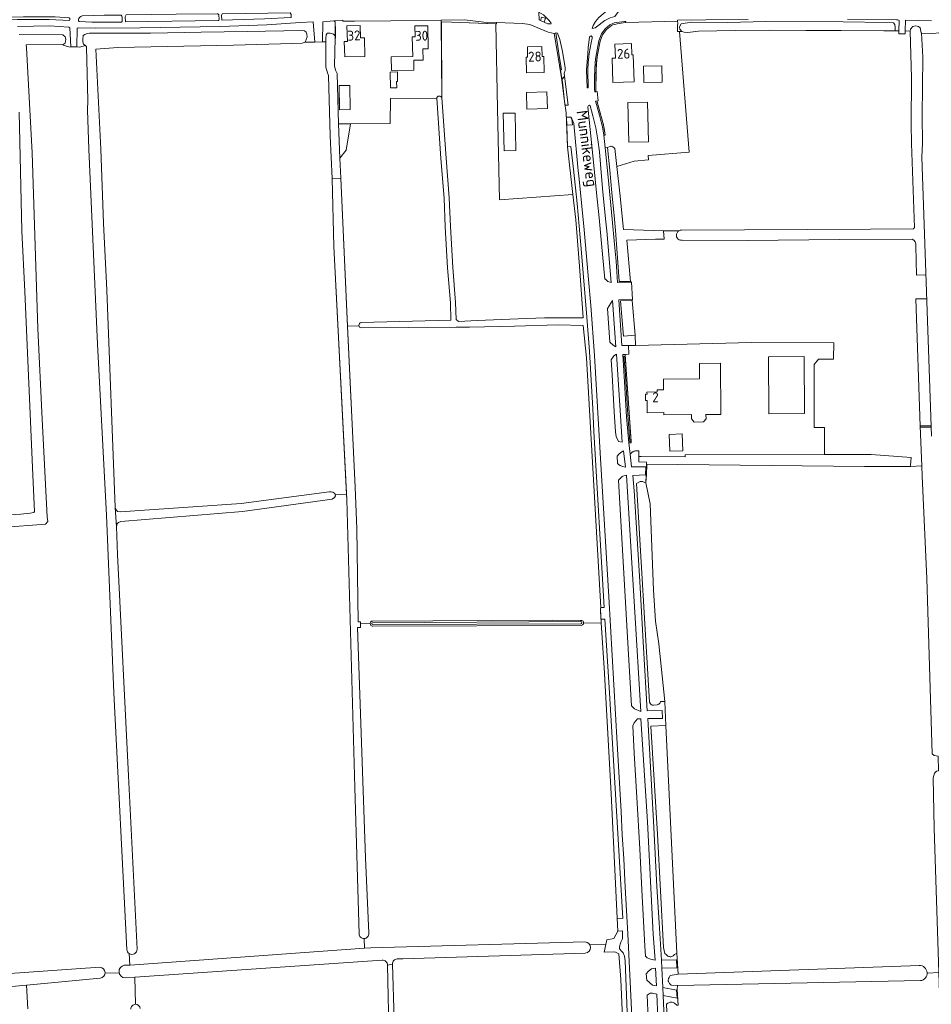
# Model space of a CAD drawing. Header units: metres. Extents: x 209813 to 223847, y 571801 to 587119.
# Tile 595 of 656: x 217179 to 217549, y 581622 to 582020. Entities that reach past the tile are written whole.
import ezdxf
from ezdxf.enums import TextEntityAlignment as Align

# ---------------------------------------------------------------- set-up
doc = ezdxf.new("R2010")
doc.units = ezdxf.units.M
for name, color, linetype, lineweight in [('B-RO-GK-BESCHOEIING-G', 8, 'GK-BESCHOEIING', 0), ('B-RO-GR-BOUWLAND-GV', 8, 'Continuous', 0), ('B-RO-GR-GRAS-GV', 8, 'Continuous', 0), ('B-RO-KW-KUNSTWERK_STUW-GV', 8, 'Continuous', 0), ('B-RO-OG-BEBOUWING-GV', 8, 'Continuous', 0), ('B-RO-OG-BEBOUWING-T18', 8, 'Continuous', 0), ('B-RO-OG-TERREIN_ERF-GV', 8, 'Continuous', 0), ('B-RO-OG-TOPOGRAFIE-T18', 8, 'Continuous', 0), ('B-RO-OG-WATER_GREPPEL-GV', 8, 'Continuous', 0), ('B-RO-OG-WEG-GV', 8, 'Continuous', 0), ('B-RO-VH-ONVERHARD-GV', 8, 'Continuous', 0), ('B-RO-VH-VERHARDING_BETONSTRAATSTEEN-GV', 8, 'Continuous', 0), ('B-RO-VH-VERHARDING_HALFVERHARDING_GRIND-GV', 8, 'Continuous', 0), ('B-RO-VH-VERHARDING_STRAATBAKSTEEN-GV', 8, 'Continuous', 0), ('B-RO-VH-VERHARDING_TEGEL-GV', 8, 'Continuous', 0)]:
    doc.layers.add(name, color=color, linetype=linetype, lineweight=lineweight)
doc.styles.add('NLCS-ISO-M200-T18', font='txt', dxfattribs={"height": 0.36})
doc.linetypes.add('GK-BESCHOEIING', pattern='A,30,-5,[1,NLCS.shx,S=1,R=0,X=0,Y=0],-5', length=40)

msp = doc.modelspace()

# ---------------------------------------------------------------- linework, layer by layer
at = {"layer": 'B-RO-GK-BESCHOEIING-G', "flags": 128}
for points in [[(217431.067, 581843.467), (217430.067, 581843.472)], [(217448.898, 581843.365), (217431.067, 581843.467)]]:
    msp.add_lwpolyline(points, dxfattribs=at)
at = {"layer": 'B-RO-GR-BOUWLAND-GV', "flags": 128}
for points in [[(217311.712, 581828.208), (217306.6, 581928.473), (217305.867, 581956.063), (217305.132, 581973.363), (217304.375, 581997.754), (217303.94, 581998.775), (217303.325, 582001.087), (217303.377, 582011.394), (217294.97, 582011.228), (217293.714, 582010.898), (217289.745, 582010.699), (217265.871, 582010.056), (217219.101, 582009.112), (217210.113, 582008.479), (217212.156, 581967.969), (217213.28, 581937.939), (217214.603, 581910.753), (217217.988, 581822.823), (217218.538, 581821.695), (217218.968, 581821.199), (217220.119, 581820.996), (217269.059, 581824.377), (217304.732, 581829.119), (217305.457, 581829.147), (217306.134, 581828.956), (217306.579, 581828.702), (217307.023, 581828.385), (217307.129, 581827.94)], [(217433.278, 581840.393), (217433.162, 581836), (217432.904, 581832.808), (217434.714, 581824.299), (217436.102, 581789.275), (217436.883, 581776.793), (217438.16, 581767.501), (217440.581, 581744.165), (217441.058, 581734.521), (217445.495, 581642.281), (217446.049, 581633.765), (217543.825, 581637.247)], [(217551.581, 581634.369), (217549.781, 581692.905), (217549.336, 581713.216), (217549.863, 581715.2), (217550.737, 581716.033), (217551.509, 581716.162), (217551.411, 581721.986), (217549.744, 581722.264), (217548.942, 581723.013), (217546.709, 581794.065), (217544.832, 581835.499), (217544.683, 581839.616), (217540.248, 581839.441), (217521.451, 581839.446), (217433.278, 581840.393)], [(217316.793, 581650.071), (217315.067, 581709.398), (217311.826, 581825.954), (217311.712, 581828.208), (217307.129, 581827.94), (217307.235, 581827.496), (217306.811, 581826.776), (217305.901, 581826.12), (217269.582, 581821.143), (217220.291, 581817.068), (217219.365, 581816.734), (217218.835, 581816.238), (217218.48, 581815.028), (217218.891, 581803.722), (217223.388, 581714.028), (217226.864, 581643.857)], [(217223.678, 581642.098), (217223.906, 581637.447), (217224.074, 581637.453), (217318.925, 581644.255), (217318.831, 581648.156)], [(217326.161, 581639.415), (217225.984, 581632.498), (217226.248, 581621.542)], [(217320.246, 581535.213), (217329.972, 581535.845), (217330.007, 581540.753), (217329.613, 581574.249), (217328.298, 581637.463)], [(217552.279, 581411.618), (217558.799, 581411.562), (217554.162, 581555.453), (217551.581, 581634.369), (217546.86, 581634.175)], [(217544.141, 581631.122), (217445.714, 581629.122), (217445.687, 581627.574), (217445.972, 581621.225), (217445.558, 581621.213)]]:
    msp.add_lwpolyline(points, dxfattribs=at)
at = {"layer": 'B-RO-GR-BOUWLAND-GV'}
for points in [[(217318.831, 581648.156, -0.4186345), (217316.793, 581650.071)], [(217226.864, 581643.857, -0.6126947), (217223.678, 581642.098)], [(217328.298, 581637.463, 0.4281542), (217326.161, 581639.415)], [(217226.248, 581621.542, -0.3798916), (217228.145, 581619.853)]]:
    msp.add_lwpolyline(points, format="xyb", dxfattribs=at)
msp.add_arc((217543.787, 581634.174), 3.073, 276.61287, 92.63666, dxfattribs=at)
at = {"layer": 'B-RO-GR-GRAS-GV', "flags": 128}
for points in [[(217350.134, 582019.534), (217350.319, 581988.695), (217352.002, 581964.25), (217353.297, 581948.197), (217353.812, 581936.568), (217354.716, 581919.953), (217355.878, 581905.744), (217356.069, 581898.962), (217357.051, 581898.095), (217364.593, 581898.497), (217381.231, 581899.223), (217391.925, 581899.664), (217406.323, 581899.611), (217407.616, 581899.625), (217406.031, 581920.517), (217404.566, 581939.236), (217403.411, 581949.563), (217373.64, 581947.375), (217372.907, 581984.391), (217372.176, 582018.671), (217354.224, 582019.403)], [(217309.024, 581964.21), (217311.526, 581967.496), (217313.358, 581978.247), (217308.483, 581978.221)]]:
    msp.add_lwpolyline(points, close=True, dxfattribs=at)
for points in [[(217512.055, 582015.945), (217497.697, 582016.037), (217482.846, 582016.093), (217469.169, 582015.996), (217454.257, 582015.709), (217450, 582015.213), (217448.444, 582015.369), (217447.511, 582015.613), (217446.588, 582015.604), (217450.466, 581966.642), (217433.908, 581965.331), (217434.048, 581963.564), (217428.182, 581963.1), (217421.251, 581960.832), (217422.439, 581950.033), (217423.96, 581935.316), (217440.105, 581934.816), (217446.271, 581934.838)], [(217447.422, 581935.177), (217523.893, 581935.515), (217541.306, 581935.606), (217541.797, 581936.163), (217540.593, 581970.182), (217540.444, 581978.086), (217540.59, 581996.876), (217540.064, 582015.754), (217538.007, 582015.798), (217537.983, 582014.617), (217535.384, 582014.698), (217535.409, 582015.854), (217529.308, 582015.79), (217512.055, 582015.945)], [(217621.544, 581939.257), (217620.447, 581939.093), (217618.819, 581982.288), (217618.332, 581998.668), (217617.725, 582009.899), (217616.788, 582009.921), (217594.273, 582012.131), (217574.888, 582013.712), (217558.775, 582014.888), (217552.185, 582015.433), (217551.813, 582015.098), (217549.2, 582014.768), (217544.533, 582014.844), (217545.113, 582005.243), (217544.881, 581981.481), (217544.952, 581970.332), (217544.748, 581964.73), (217548.629, 581851.689)], [(217222.782, 581643.7), (217217.446, 581747.703), (217214.446, 581819.65), (217210.821, 581888.918), (217207.288, 581967.955), (217206.796, 581983.674), (217206.901, 581987.619), (217206.387, 582009.335), (217205.992, 582009.965), (217203.582, 582009.242), (217199.204, 582009.325), (217196.978, 582010.015), (217196.966, 582010.324), (217182, 582010.169), (217182.036, 582009.011), (217184.379, 581966.398), (217186.732, 581895.278), (217188.401, 581858.535), (217190.473, 581819.052), (217190.682, 581817.134), (217189.807, 581816.05), (217136.562, 581811.996)], [(217317.667, 581897.643), (217353.977, 581898.669), (217353.78, 581905.629), (217352.621, 581919.811), (217351.715, 581936.464), (217351.2, 581948.066), (217349.907, 581964.094), (217348.224, 581988.551), (217329.566, 581988.445), (217329.343, 581978.332), (217313.358, 581978.247)], [(217309.024, 581964.21), (217309.363, 581956.211)], [(217309.363, 581956.211), (217312.084, 581896.248), (217316.727, 581896.418)], [(217440.105, 581934.816), (217440.383, 581931.481), (217436.826, 581931.434), (217425.237, 581931.069), (217426.684, 581914.377), (217427.099, 581913.981), (217427.581, 581907.046), (217427.369, 581906.588), (217428.557, 581892.568), (217428.759, 581888.43), (217475.772, 581889.597), (217509.022, 581889.514), (217509.005, 581882.805), (217502.941, 581882.82), (217501.066, 581880.711), (217501.1, 581855.239), (217505.329, 581855.245), (217505.344, 581844.25), (217524.179, 581844.25), (217540.423, 581843.04), (217540.187, 581839.881), (217540.248, 581839.441), (217544.683, 581839.616), (217544.102, 581855.655), (217542.303, 581907.268), (217546.721, 581907.282)], [(217540.754, 581931.416), (217511.407, 581931.35), (217474.093, 581930.971), (217447.582, 581931.007)], [(217546.385, 581917.079), (217542.545, 581916.895), (217542.292, 581928.767)], [(217312.084, 581896.248), (217315.241, 581831.056), (217315.947, 581814.154), (217316.363, 581776.412), (217317.32, 581776.417), (217317.359, 581775.625)], [(217407.721, 581775.925), (217414.792, 581776.086), (217414.537, 581781.582), (217414.701, 581782.216), (217408.902, 581883.432), (217407.518, 581896.554), (217397.374, 581896.698), (217379.798, 581896.256), (217361.522, 581895.77), (217356.164, 581895.807), (217317.796, 581895.546)], [(217322.382, 581776.754), (217395.325, 581777.164), (217406.681, 581777.064)], [(217416.713, 581645.815), (217417.14, 581647.71), (217420.038, 581648.161), (217421.589, 581651.146), (217421.304, 581656.498), (217418.933, 581706.955), (217416.009, 581757.792), (217414.792, 581776.086)], [(217317.432, 581774.173), (217316.179, 581774.109), (217319.443, 581680.919), (217320.705, 581650.344)], [(217321.243, 581775.856), (217317.359, 581775.625), (217317.432, 581774.173)], [(217406.74, 581775.035), (217322.371, 581774.755)], [(217318.831, 581648.156), (217318.925, 581644.255), (217321.549, 581644.443), (217408.384, 581646.833)], [(217338.462, 581516.607), (217427.135, 581522.493), (217426.753, 581527.33), (217426.24, 581547.174), (217425.512, 581570.753), (217424.439, 581594.377), (217422.825, 581631.598), (217421.982, 581641.931), (217420.338, 581642.772), (217416.015, 581642.713), (217416.713, 581645.815)], [(217416.713, 581645.815), (217410.27, 581645.628)], [(217221.7, 581637.361), (217223.906, 581637.447), (217223.678, 581642.098)], [(217408.417, 581642.274), (217334.473, 581639.972), (217332.259, 581639.918)], [(217130.735, 581629.131), (217132.071, 581630.238), (217133.295, 581630.569), (217134.828, 581630.841), (217150.541, 581632.042), (217163.725, 581633.198), (217211.77, 581636.576)], [(217330.31, 581637.829), (217333.711, 581525.716), (217334.291, 581519.252)], [(217213.881, 581634.179), (217219.594, 581634.356)], [(217225.984, 581632.498), (217222.07, 581632.257)], [(217226.248, 581621.542), (217225.984, 581632.498)], [(217182.091, 581629.299), (217135.017, 581624.917)], [(217211.94, 581632.123), (217182.091, 581629.299)], [(217182.597, 581619.705), (217182.091, 581629.299)]]:
    msp.add_lwpolyline(points, dxfattribs=at)
at = {"layer": 'B-RO-GR-GRAS-GV'}
for points in [[(217542.292, 581928.767, 0.378369), (217540.754, 581931.416)], [(217223.678, 581642.098, -0.2374812), (217222.782, 581643.7)], [(217332.259, 581639.918, 0.4199692), (217330.31, 581637.829)], [(217224.333, 581619.59, -0.420771), (217226.248, 581621.542)]]:
    msp.add_lwpolyline(points, format="xyb", dxfattribs=at)
for centre, radius, start, end in [((217447.412, 581933.087), 2.09, 89.72559, 275.01974), ((217317.763, 581896.596), 1.051, 95.24692, 269.29016), ((217322.246, 581775.755), 1.008, 82.25468, 275.01974), ((217406.714, 581776.049), 1.015, 271.47188, 104.09581), ((217408.255, 581644.553), 2.284, 274.07874, 86.90708), ((217211.65, 581634.341), 2.237, 277.45912, 86.90708), ((217222.12, 581634.826), 2.569, 99.41039, 269.29016)]:
    msp.add_arc(centre, radius, start, end, dxfattribs=at)
at = {"layer": 'B-RO-KW-KUNSTWERK_STUW-GV', "flags": 128}
msp.add_lwpolyline([(217545.368, 581855.882), (217544.094, 581855.899), (217544.113, 581855.353), (217548.506, 581855.297), (217548.488, 581855.842)], close=True, dxfattribs=at)
at = {"layer": 'B-RO-OG-BEBOUWING-GV', "flags": 128}
for points in [[(217310.77, 582011.478), (217310.996, 582005.259), (217319.191, 582005.517), (217318.955, 582013.053), (217317.388, 582013.004), (217317.177, 582018.06), (217311.897, 582017.84), (217312.157, 582011.545)], [(217384.961, 582009.37), (217385.055, 582005.251), (217384.455, 582005.237), (217384.601, 581998.819), (217391.74, 581999.004), (217391.572, 582005.417), (217390.964, 582005.39), (217390.878, 582009.504)], [(217419.326, 582004.737), (217419.57, 581994.95), (217428.16, 581995.18), (217427.86, 582006.11), (217427.3, 582006.1), (217427.18, 582010.68), (217420.45, 582010.47), (217420.592, 582004.769)], [(217329.395, 581999.145), (217329.501, 581992.748), (217332.041, 581992.79), (217331.998, 581995.354), (217332.409, 581995.361), (217332.345, 581999.194)], [(217308.788, 581988.217), (217308.87, 581983.84), (217313.178, 581983.921), (217312.995, 581993.747), (217308.687, 581993.667)], [(217384.562, 581990.938), (217384.783, 581984.12), (217393.081, 581984.389), (217392.86, 581991.207)], [(217425.714, 581986.809), (217426.06, 581970.765), (217433.996, 581970.936), (217433.65, 581986.98)], [(217379.997, 581982.54), (217375.198, 581982.446), (217375.495, 581967.297), (217380.294, 581967.391)], [(217482.655, 581883.812), (217482.794, 581860.716), (217497.146, 581860.802), (217497.007, 581883.898)], [(217457.301, 581860.45), (217463.333, 581860.507), (217463.157, 581881.222), (217454.645, 581881.119), (217454.667, 581874.882), (217440.118, 581874.771), (217440.138, 581870.409), (217437.489, 581870.383), (217437.497, 581869.583), (217433.381, 581869.541), (217433.423, 581868.722), (217432.823, 581868.721), (217432.824, 581866.122), (217433.437, 581866.124), (217433.492, 581861.125), (217440.238, 581861.199), (217440.24, 581860.287), (217451.372, 581860.393), (217451.389, 581858.647), (217452.526, 581857.362), (217456.273, 581857.459), (217457.318, 581858.645)], [(217442.387, 581852.357), (217442.642, 581845.567), (217447.891, 581845.764), (217447.636, 581852.554)]]:
    msp.add_lwpolyline(points, close=True, dxfattribs=at)
at = {"layer": 'B-RO-OG-TERREIN_ERF-GV', "flags": 128}
for points in [[(217310.151, 582020.145), (217306.539, 582019.899), (217306.829, 582019.7), (217307.061, 582019.449), (217307.123, 582019.116), (217307.121, 582012.902), (217306.806, 582001.615), (217307.258, 581999.917), (217307.853, 581998.521), (217308.483, 581978.221), (217329.343, 581978.332), (217329.566, 581988.445), (217348.224, 581988.551)], [(217350.319, 581988.695), (217350.093, 582019.535), (217350.079, 582020.202), (217329.64, 582019.931), (217314.905, 582019.833), (217310.158, 582019.745), (217310.151, 582020.145)], [(217121.205, 581816.715), (217179.752, 581820.107), (217183.578, 581820.434), (217185.079, 581820.764), (217185.391, 581821.219), (217184.626, 581835.822), (217181.476, 581910.233), (217180.135, 581934.888), (217179.072, 581982.956)]]:
    msp.add_lwpolyline(points, dxfattribs=at)
for points in [[(217419.566, 582018.283), (217418.997, 582017.944), (217416.942, 582016.33), (217415.371, 582014.256), (217414.455, 582011.62), (217413.435, 582006.819), (217413.136, 582004.458), (217412.865, 582001.62), (217412.696, 581996.877), (217412.702, 581991.178), (217413.278, 581991.229), (217413.613, 581987.429), (217412.607, 581987.388), (217412.703, 581986.98), (217413.251, 581987.105), (217415.441, 581979.092), (217416.019, 581976.388), (217416.455, 581973.654), (217415.95, 581973.552), (217416.441, 581968.503), (217417.385, 581968.595), (217418.071, 581968.906), (217418.517, 581969.048), (217418.733, 581969.085), (217418.944, 581969.093), (217419.15, 581969.066), (217419.348, 581969.003), (217419.54, 581968.908), (217419.728, 581968.784), (217420.092, 581968.478), (217420.448, 581968.127), (217421.251, 581960.832), (217428.182, 581963.1), (217434.048, 581963.564), (217433.908, 581965.331), (217450.466, 581966.642), (217446.588, 582015.604), (217445.808, 582015.597), (217445.786, 582018.042), (217445.876, 582018.928), (217445.809, 582019.708), (217424.887, 582019.27), (217423.749, 582019.028), (217421.288, 582018.702)], [(217312.157, 582011.545), (217311.897, 582017.84), (217317.177, 582018.06), (217317.388, 582013.004), (217318.955, 582013.053), (217319.191, 582005.517), (217310.996, 582005.259), (217310.77, 582011.478)], [(217338.501, 582005.515), (217338.338, 582013.448), (217339.518, 582013.472), (217339.429, 582017.811), (217344.66, 582017.919), (217344.788, 582008.606), (217342.564, 582008.501), (217342.775, 582004.027), (217338.918, 582003.923), (217339.024, 581999.962), (217329.981, 581999.72), (217329.832, 582005.284)], [(217372.412, 582018.661), (217372.176, 582018.671), (217372.907, 581984.391), (217373.64, 581947.375), (217403.411, 581949.563), (217401.247, 581968.903), (217400.683, 581982.617), (217400.062, 581987.176), (217399.125, 581995.162), (217397.182, 582006.635), (217395.782, 582014.744), (217393.387, 582015.364), (217385.889, 582018.417), (217382.944, 582018.779), (217372.434, 582019.201)], [(217384.457, 582005.137), (217385.055, 582005.251), (217384.961, 582009.37), (217390.878, 582009.504), (217390.964, 582005.39), (217391.572, 582005.417), (217391.74, 581999.004), (217384.601, 581998.819)], [(217432.019, 582001.558), (217439.467, 582001.688), (217439.582, 581995.101), (217432.134, 581994.971)], [(217332.345, 581999.194), (217332.409, 581995.361), (217331.998, 581995.354), (217332.041, 581992.79), (217329.501, 581992.748), (217329.395, 581999.145)], [(217312.995, 581993.747), (217313.178, 581983.921), (217308.87, 581983.84), (217308.687, 581993.667)], [(217384.783, 581984.12), (217384.562, 581990.938), (217392.86, 581991.207), (217393.081, 581984.389)], [(217375.495, 581967.297), (217375.198, 581982.446), (217379.997, 581982.54), (217380.294, 581967.391)], [(217424.557, 581884.812), (217425.019, 581878.739), (217426.979, 581848.948), (217426.038, 581848.96), (217426.567, 581844.362), (217427.221, 581845.069), (217427.4, 581845.221), (217427.637, 581845.385), (217427.847, 581845.491), (217428.145, 581845.583), (217428.411, 581845.631), (217428.959, 581845.684), (217430.091, 581845.693), (217430.067, 581843.472), (217448.898, 581843.365), (217448.903, 581844.175), (217505.344, 581844.25), (217505.329, 581855.245), (217501.1, 581855.239), (217501.066, 581880.711), (217502.941, 581882.82), (217509.005, 581882.805), (217509.022, 581889.514), (217475.772, 581889.597), (217428.759, 581888.43), (217425.91, 581888.359), (217426.057, 581884.822)], [(217482.794, 581860.716), (217482.655, 581883.812), (217497.007, 581883.898), (217497.146, 581860.802)], [(217432.824, 581866.122), (217432.823, 581868.721), (217433.423, 581868.722), (217433.381, 581869.541), (217437.497, 581869.583), (217437.489, 581870.383), (217440.138, 581870.409), (217440.118, 581874.771), (217454.667, 581874.882), (217454.645, 581881.119), (217463.157, 581881.222), (217463.333, 581860.507), (217457.301, 581860.45), (217457.318, 581858.645), (217456.273, 581857.459), (217452.526, 581857.362), (217451.389, 581858.647), (217451.372, 581860.393), (217440.24, 581860.287), (217440.238, 581861.199), (217433.492, 581861.125), (217433.437, 581866.124)], [(217442.642, 581845.567), (217442.387, 581852.357), (217447.636, 581852.554), (217447.891, 581845.764)]]:
    msp.add_lwpolyline(points, close=True, dxfattribs=at)
at = {"layer": 'B-RO-OG-TERREIN_ERF-GV'}
msp.add_lwpolyline([(217348.224, 581988.551, -0.774274), (217350.319, 581988.695)], format="xyb", dxfattribs=at)
at = {"layer": 'B-RO-OG-WATER_GREPPEL-GV', "flags": 128}
for points in [[(217312.093, 581896.046), (217309.363, 581956.211), (217305.867, 581956.063), (217306.6, 581928.473), (217311.826, 581825.954), (217315.067, 581709.398), (217316.793, 581650.071)], [(217320.705, 581650.344), (217319.443, 581680.919), (217316.179, 581774.109), (217317.432, 581774.173), (217317.32, 581776.417), (217316.363, 581776.412), (217315.947, 581814.154), (217315.241, 581831.056), (217312.093, 581896.046)], [(217334.291, 581519.252), (217333.711, 581525.716), (217330.31, 581637.829), (217328.298, 581637.463), (217329.613, 581574.249), (217330.007, 581540.753), (217330.044, 581532.623), (217332.606, 581490.31), (217334.235, 581397.045), (217335.669, 581348.762), (217337.943, 581277.205), (217338.106, 581278.955), (217338.787, 581279.678), (217340.402, 581280.187), (217343.63, 581280.375)]]:
    msp.add_lwpolyline(points, dxfattribs=at)
for points in [[(217269.582, 581821.143), (217305.901, 581826.12), (217306.811, 581826.776), (217307.235, 581827.496), (217307.023, 581828.385), (217306.579, 581828.702), (217306.134, 581828.956), (217305.457, 581829.147), (217304.732, 581829.119), (217269.059, 581824.377), (217220.119, 581820.996), (217218.968, 581821.199), (217218.538, 581821.695), (217217.988, 581822.823), (217218.481, 581815.004), (217218.835, 581816.238), (217219.365, 581816.734), (217220.291, 581817.068)], [(217406.939, 581775.815), (217407.013, 581776.285), (217406.663, 581776.602), (217322.23, 581776.096), (217321.932, 581775.871), (217321.973, 581775.561), (217322.243, 581775.356), (217406.647, 581775.661)]]:
    msp.add_lwpolyline(points, close=True, dxfattribs=at)
at = {"layer": 'B-RO-OG-WATER_GREPPEL-GV'}
msp.add_lwpolyline([(217318.831, 581648.156, 0.4371236), (217320.705, 581650.344)], format="xyb", dxfattribs=at)
at = {"layer": 'B-RO-OG-WEG-GV', "flags": 128}
for points in [[(217390.284, 582020.028), (217390.691, 582021.392), (217392.258, 582020.936), (217391.741, 582019.384), (217393.218, 582018.672), (217394.587, 582018.638), (217394.447, 582019.177), (217393.382, 582020.505), (217391.429, 582022.264), (217389.653, 582023.367), (217389.732, 582020.25)], [(217420.413, 582021.693), (217423.521, 582025.805), (217420.093, 582025.475), (217418.905, 582025.145), (217417.39, 582024.171), (217413.941, 582021.311), (217412.508, 582019.574), (217411.633, 582018.065), (217411.252, 582016.851), (217411.929, 582016.92), (217412.474, 582017.073), (217413.021, 582017.433), (217416.324, 582019.985), (217418.498, 582021.07)], [(217152.453, 582020.474), (217152.386, 582020.049), (217152.569, 582019.748), (217152.879, 582019.668), (217170.128, 582020.313), (217178.454, 582020.442), (217191.234, 582020.418), (217199.444, 582019.98), (217199.69, 582020.449), (217199.7, 582020.874), (217199.371, 582021.17), (217193.661, 582021.495), (217180.88, 582021.519), (217172.555, 582021.39), (217157.337, 582020.827), (217152.942, 582020.697), (217152.678, 582020.665)], [(217203.369, 582019.628), (217208.593, 582019.32), (217220.502, 582019.381), (217220.727, 582019.491), (217220.86, 582019.663), (217220.793, 582021.447), (217220.729, 582021.781), (217220.409, 582022.237), (217213.58, 582022.207), (217204.593, 582021.971), (217204.104, 582021.721), (217203.577, 582021.242), (217203.26, 582020.849), (217203.116, 582020.393), (217203.134, 582019.898)], [(217259.793, 582020.053), (217259.99, 582020.169), (217260.057, 582020.473), (217259.935, 582022.275), (217259.854, 582022.498), (217259.587, 582022.745), (217259.379, 582022.767), (217242.733, 582022.563), (217222.489, 582022.277), (217222.148, 582021.813), (217222.112, 582021.505), (217222.18, 582019.456)], [(217289.142, 582021.217), (217289.288, 582021.355), (217289.337, 582021.737), (217289.279, 582022.512), (217288.89, 582023.189), (217261.616, 582022.799), (217261.383, 582022.736), (217261.191, 582022.498), (217261.111, 582022.209), (217261.22, 582020.114), (217278.435, 582020.65)], [(217307.189, 582016.251), (217307.123, 582019.116), (217307.061, 582019.449), (217306.829, 582019.7), (217306.539, 582019.899), (217302.075, 582019.522), (217301.971, 582011.366), (217303.377, 582011.394), (217303.363, 582012.92), (217303.482, 582014.179), (217303.734, 582014.621), (217303.916, 582014.882), (217305.126, 582014.915), (217306.414, 582014.535), (217306.984, 582014.016), (217307.266, 582012.905)], [(217350.079, 582020.202), (217350.093, 582019.535), (217354.224, 582019.403), (217372.412, 582018.661), (217372.434, 582019.201), (217367.266, 582019.409), (217359.504, 582020.327)], [(217396.441, 582014.979), (217397.76, 582006.636), (217398.736, 582000.115), (217398.268, 582000.059), (217398.983, 581995.975), (217399.968, 581997.469), (217399.811, 581998.69), (217400.228, 581999.808), (217400.31, 582000.812), (217399.192, 582007.508), (217398.158, 582012.398), (217397.159, 582014.844)], [(217409.48, 581985.017), (217410.941, 581970.651), (217412.067, 581959.908), (217413.02, 581950.293), (217414.066, 581940.16), (217415.044, 581929.739), (217416.341, 581915.217), (217416.547, 581915.232), (217417.484, 581914.366), (217418.854, 581913.959), (217417.08, 581934.779), (217416.625, 581939.707), (217415.392, 581952.02), (217414.58, 581961.895), (217414.136, 581966.828), (217413.517, 581971.736), (217412.623, 581976.604), (217411.466, 581981.418), (217410.927, 581983.432), (217410.398, 581985.492), (217410.257, 581985.657), (217410.064, 581985.733), (217409.755, 581985.584)], [(217426.684, 581914.377), (217422.159, 581914.339), (217421.394, 581925.829), (217420.654, 581935.004), (217420.105, 581941.116), (217419.229, 581950.279), (217418.317, 581959.438), (217417.385, 581968.595), (217416.441, 581968.503), (217417.619, 581956.546), (217419.356, 581939.53), (217420.307, 581929.313), (217420.856, 581922.494), (217421.488, 581913.848), (217427.099, 581913.981)], [(217420.793, 581887.835), (217419.45, 581906.602), (217417.394, 581903.365), (217418.404, 581889.745), (217419.717, 581888.529)], [(217421.977, 581906.857), (217423.27, 581888.371), (217428.761, 581888.393), (217428.557, 581892.568), (217423.897, 581892.173), (217422.729, 581906.474), (217427.369, 581906.588), (217427.581, 581907.046)], [(217421.936, 581849.448), (217423.31, 581849.274), (217422.364, 581864.229), (217420.993, 581884.869), (217419.946, 581884.162), (217418.879, 581882.654), (217419.261, 581876.565), (217420.146, 581861.512), (217420.634, 581853.461), (217420.89, 581851.481)], [(217424.557, 581884.812), (217423.569, 581884.806), (217424.248, 581873.723), (217425.164, 581859.529), (217426.038, 581848.96), (217426.979, 581848.948), (217426.937, 581849.528), (217426.436, 581849.488), (217425.678, 581860.3), (217424.54, 581878.283), (217424.083, 581883.961), (217424.619, 581884.001)], [(217423.894, 581845.72), (217423.226, 581845.331), (217422.121, 581844.558), (217421.297, 581843.544), (217421.421, 581840.673), (217421.889, 581840.184), (217422.561, 581839.728), (217423.495, 581839.347), (217424.644, 581839.06)], [(217421.848, 581833.829), (217425.44, 581772.5), (217427.167, 581742.393), (217428.325, 581741.278), (217430.976, 581740.133), (217428.357, 581782.556), (217425.124, 581835.9), (217424.023, 581835.603), (217423.68, 581835.47), (217423.361, 581835.31), (217423.074, 581835.115), (217422.758, 581834.838)], [(217427.615, 581734.285), (217428.244, 581723.21), (217429.304, 581705.297), (217430.48, 581684.457), (217431.374, 581667.889), (217432.569, 581645.127), (217432.78, 581641.085), (217433.458, 581640.424), (217434.832, 581639.878), (217436.704, 581639.377), (217435.943, 581649.944), (217433.623, 581695.448), (217430.905, 581737.235), (217429.556, 581737.161), (217428.156, 581735.554)], [(217435.188, 581635.858), (217434.048, 581634.999), (217433.12, 581633.951), (217433.307, 581631.313), (217435.686, 581629.351), (217437.224, 581629.072), (217436.813, 581636.194)], [(217433.54, 581625.257), (217433.946, 581615.736), (217435.346, 581586.429), (217435.69, 581576.57), (217437.653, 581527.167), (217437.989, 581516.951), (217439.405, 581480.062), (217441.055, 581435.687), (217441.22, 581432.636), (217442.571, 581431.858), (217444.927, 581431.479), (217444.187, 581450.994), (217442.663, 581489.013), (217439.821, 581565.514), (217438.204, 581606.754), (217437.378, 581625.631), (217435.682, 581626.01), (217434.655, 581626.005)]]:
    msp.add_lwpolyline(points, close=True, dxfattribs=at)
for points in [[(217179.17, 582014.306), (217196.765, 582014.268), (217197.759, 582013.389), (217198.009, 582012.417), (217197.686, 582010.813), (217196.966, 582010.324), (217196.978, 582010.015), (217199.204, 582009.325), (217203.582, 582009.242), (217205.992, 582009.965), (217205.181, 582010.455), (217204.847, 582011.421), (217204.838, 582012.347), (217205.021, 582013.977), (217205.761, 582014.413), (217206.684, 582014.765), (217207.644, 582014.927), (217212.497, 582014.875), (217232.255, 582014.951), (217252.809, 582015.27), (217271.492, 582015.515), (217293.727, 582015.994), (217294.693, 582015.872), (217295.319, 582015.333), (217295.673, 582014.562), (217295.786, 582013.46), (217294.97, 582011.228), (217298.916, 582011.306), (217298.132, 582019.434), (217292.997, 582019.16), (217279.455, 582018.335), (217260.566, 582017.631), (217228.137, 582017.01), (217209.994, 582016.871), (217203.121, 582017.091), (217202.649, 582016.867), (217202.427, 582009.366), (217200.103, 582009.366), (217199.584, 582017.114), (217199.171, 582017.374), (217191.45, 582017.813), (217178.465, 582017.669)], [(217474.336, 582020.5), (217457.238, 582020.319), (217445.827, 582020.141), (217445.809, 582019.708), (217445.876, 582018.928), (217445.786, 582018.042), (217445.808, 582015.597), (217447.511, 582015.613), (217446.719, 582016.473), (217446.524, 582017.317), (217446.72, 582017.72), (217447.306, 582018.679), (217451.479, 582019.319), (217466.158, 582019.254), (217481.497, 582019.569), (217512.801, 582019.475), (217530.334, 582019.207), (217533.226, 582019.094), (217533.739, 582018.375), (217533.932, 582017.239), (217533.869, 582015.887), (217535.409, 582015.854), (217535.498, 582020.014), (217535.016, 582020.28), (217534.481, 582020.312), (217514.665, 582020.59)], [(217548.605, 582019.93), (217538.097, 582020.199), (217538.007, 582015.798), (217540.064, 582015.754), (217540.123, 582016.529), (217541.085, 582017.539), (217542.286, 582017.856), (217543.379, 582017.579), (217544.012, 582017.014), (217544.525, 582015.008), (217544.533, 582014.844), (217549.2, 582014.768)], [(217427.9, 581602.04), (217427.002, 581622.248), (217425.611, 581650.127), (217424.635, 581669.006), (217423.987, 581680.504), (217423.41, 581690.237), (217422.916, 581699.575), (217421.346, 581727.171), (217417.933, 581786.6), (217414.604, 581842.629), (217412.085, 581884.319), (217410.615, 581904.556), (217409.774, 581915.14), (217407.926, 581935.185), (217405.774, 581957.135), (217405.557, 581959.207), (217403.758, 581978.276), (217402.956, 581980.175), (217403.231, 581977.759), (217400.887, 581977.663), (217401.247, 581968.903), (217402.544, 581968.995), (217403.589, 581959.79), (217405.069, 581945.973), (217405.949, 581936.751), (217406.755, 581927.523), (217409.045, 581899.824), (217410.098, 581885.968), (217410.97, 581872.1), (217411.471, 581862.85), (217411.943, 581853.597), (217416.054, 581782.294), (217414.701, 581782.216), (217414.537, 581781.582), (217414.699, 581777.491), (217416.376, 581777.556), (217418.18, 581747.721), (217421.698, 581688.475), (217423.639, 581656.331), (217421.304, 581656.498), (217421.589, 581651.146), (217423.555, 581651.244), (217423.54, 581648.011), (217422.859, 581646.736), (217422.539, 581645.948), (217422.392, 581645.405), (217422.287, 581644.621), (217422.249, 581643.989), (217423.275, 581642.917), (217423.704, 581642.338), (217423.883, 581642.03), (217424.034, 581641.708), (217424.265, 581641.028), (217424.596, 581639.199), (217427.478, 581562.701)], [(217445.972, 581621.225), (217445.687, 581627.574), (217445.714, 581629.122), (217443.177, 581629.239), (217442.533, 581629.97), (217442.351, 581630.217), (217442.198, 581630.467), (217442.081, 581630.72), (217442.007, 581630.976), (217441.982, 581631.238), (217442.006, 581631.504), (217442.074, 581631.774), (217442.178, 581632.047), (217442.331, 581632.366), (217442.808, 581633.16), (217446.049, 581633.765), (217445.495, 581642.281), (217444.557, 581641.71), (217443.969, 581641.234), (217443.674, 581641.046), (217443.38, 581640.904), (217443.084, 581640.817), (217442.852, 581640.792), (217442.491, 581640.84), (217442.194, 581640.948), (217441.896, 581641.108), (217441.299, 581641.541), (217440.701, 581642.056), (217440.107, 581644.573), (217437.606, 581690.487), (217434.976, 581734.268), (217441.058, 581734.521), (217440.581, 581744.165), (217438.925, 581744.133), (217438.711, 581743.714), (217438.592, 581743.52), (217438.461, 581743.345), (217438.312, 581743.195), (217438.141, 581743.075), (217437.951, 581742.982), (217437.744, 581742.913), (217437.524, 581742.862), (217436.105, 581742.699), (217435.879, 581742.696), (217435.665, 581742.716), (217435.463, 581742.767), (217435.276, 581742.853), (217435.104, 581742.974), (217434.942, 581743.121), (217434.79, 581743.292), (217434.365, 581743.88), (217429.163, 581832.489), (217430.131, 581833.066), (217430.375, 581833.175), (217430.62, 581833.262), (217430.867, 581833.32), (217431.072, 581833.349), (217431.368, 581833.338), (217431.621, 581833.298), (217431.875, 581833.232), (217432.904, 581832.808), (217433.271, 581839.22), (217433.274, 581841.191), (217430.044, 581841.292), (217430.091, 581845.693), (217428.775, 581845.67), (217428.411, 581845.631), (217428.145, 581845.583), (217427.847, 581845.491), (217427.637, 581845.385), (217427.4, 581845.221), (217427.221, 581845.069), (217426.567, 581844.362), (217427.196, 581839.201), (217432.914, 581839.219), (217432.836, 581835.987), (217427.73, 581835.782), (217428.246, 581829.462), (217430.338, 581795.09), (217431.96, 581766.108), (217433.471, 581740.39), (217439.513, 581740.547), (217439.704, 581737.335), (217433.699, 581737.254), (217436.188, 581693.16), (217437.413, 581669.233), (217438.375, 581654.61), (217439.274, 581639.401), (217445.336, 581639.529), (217445.493, 581636.338), (217439.447, 581636.239), (217439.886, 581628.41), (217445.398, 581627.296), (217445.59, 581624.048), (217440.025, 581625.173), (217441.678, 581584.905)], [(217442.41, 581596.182), (217441.296, 581621.665), (217441.904, 581621.985), (217442.506, 581622.249), (217442.803, 581622.343), (217443.097, 581622.402), (217443.386, 581622.42), (217443.642, 581622.394), (217443.949, 581622.311), (217444.224, 581622.191), (217444.495, 581622.037), (217445.558, 581621.213)]]:
    msp.add_lwpolyline(points, dxfattribs=at)
at = {"layer": 'B-RO-VH-ONVERHARD-GV', "flags": 128}
for points in [[(217439.447, 581636.239), (217445.493, 581636.338), (217445.336, 581639.529), (217439.274, 581639.401)], [(217440.025, 581625.173), (217445.59, 581624.048), (217445.398, 581627.296), (217439.886, 581628.41)]]:
    msp.add_lwpolyline(points, close=True, dxfattribs=at)
at = {"layer": 'B-RO-VH-VERHARDING_BETONSTRAATSTEEN-GV', "flags": 128}
for points in [[(217391.741, 582019.384), (217392.258, 582020.936), (217390.691, 582021.392), (217390.284, 582020.028)], [(217412.245, 581991.137), (217412.702, 581991.178), (217412.762, 581999.724), (217412.939, 582002.567), (217413.39, 582006.34), (217413.435, 582006.819), (217414.455, 582011.62), (217415.371, 582014.256), (217416.942, 582016.33), (217418.997, 582017.944), (217419.566, 582018.283), (217421.288, 582018.702), (217423.749, 582019.028), (217424.887, 582019.27), (217424.865, 582019.689), (217424.313, 582019.68), (217421.122, 582019.275), (217420.15, 582019.042), (217419.607, 582018.864), (217418.379, 582018.285), (217416.489, 582016.622), (217415.005, 582014.571), (217413.937, 582011.787), (217412.652, 582005.157), (217412.418, 582003.163), (217412.219, 582000.154), (217412.145, 581997.134), (217412.151, 581992.106)], [(217395.782, 582014.744), (217397.509, 582004.396), (217398.268, 582000.059), (217398.736, 582000.115), (217397.76, 582006.636), (217396.441, 582014.979)], [(217415.95, 581973.552), (217416.455, 581973.654), (217415.754, 581977.745), (217414.91, 581981.099), (217413.251, 581987.105), (217412.703, 581986.98), (217414.201, 581981.656), (217414.906, 581978.983), (217415.353, 581976.96)], [(217424.083, 581883.961), (217424.54, 581878.283), (217425.678, 581860.3), (217426.436, 581849.488), (217426.937, 581849.528), (217425.019, 581878.739), (217424.619, 581884.001)]]:
    msp.add_lwpolyline(points, close=True, dxfattribs=at)
at = {"layer": 'B-RO-VH-VERHARDING_HALFVERHARDING_GRIND-GV', "flags": 128}
msp.add_lwpolyline([(217400.318, 581985.709), (217401.482, 581985.74), (217399.968, 581997.469), (217398.983, 581995.975), (217400.062, 581987.176)], close=True, dxfattribs=at)
at = {"layer": 'B-RO-VH-VERHARDING_STRAATBAKSTEEN-GV', "flags": 128}
msp.add_lwpolyline([(217409.397, 582006.651), (217408.945, 582000.067), (217409.124, 581992.787), (217409.524, 581992.761), (217409.412, 581999.923), (217409.595, 582002.993), (217409.863, 582005.28), (217409.997, 582006.652), (217410.796, 582010.946), (217411.213, 582012.946), (217411.208, 582013.16), (217411.143, 582013.402), (217410.963, 582013.684), (217410.779, 582013.835), (217410.554, 582013.727), (217410.182, 582013.391), (217410.139, 582013.243), (217409.644, 582009.129)], close=True, dxfattribs=at)
at = {"layer": 'B-RO-VH-VERHARDING_TEGEL-GV', "flags": 128}
msp.add_lwpolyline([(217400.756, 581980.834), (217400.887, 581977.663), (217403.231, 581977.759), (217402.956, 581980.175), (217402.541, 581980.827)], close=True, dxfattribs=at)

# ---------------------------------------------------------------- texts
at = {"layer": 'B-RO-OG-BEBOUWING-T18', "style": 'NLCS-ISO-M200-T18'}
for s, rotation, p in [('32', 2.4, (217314.704, 582013.953)), ('30', 1.2, (217342.127, 582013.866)), ('28', 1.3, (217388.01, 582005.438)), ('26', 1.8, (217423.94, 582006.577))]:
    msp.add_text(s, height=4, rotation=rotation, dxfattribs=at).set_placement(p, align=Align.MIDDLE)
msp.add_text('2', height=4, dxfattribs=at).set_placement((217436.823, 581867.423), align=Align.MIDDLE)
at = {"layer": 'B-RO-OG-TOPOGRAFIE-T18', "style": 'NLCS-ISO-M200-T18'}
msp.add_text('Munnikeweg', height=4.5, rotation=277.7573, dxfattribs=at).set_placement((217408.508, 581968.082), align=Align.MIDDLE)

doc.saveas('drawing.dxf')
